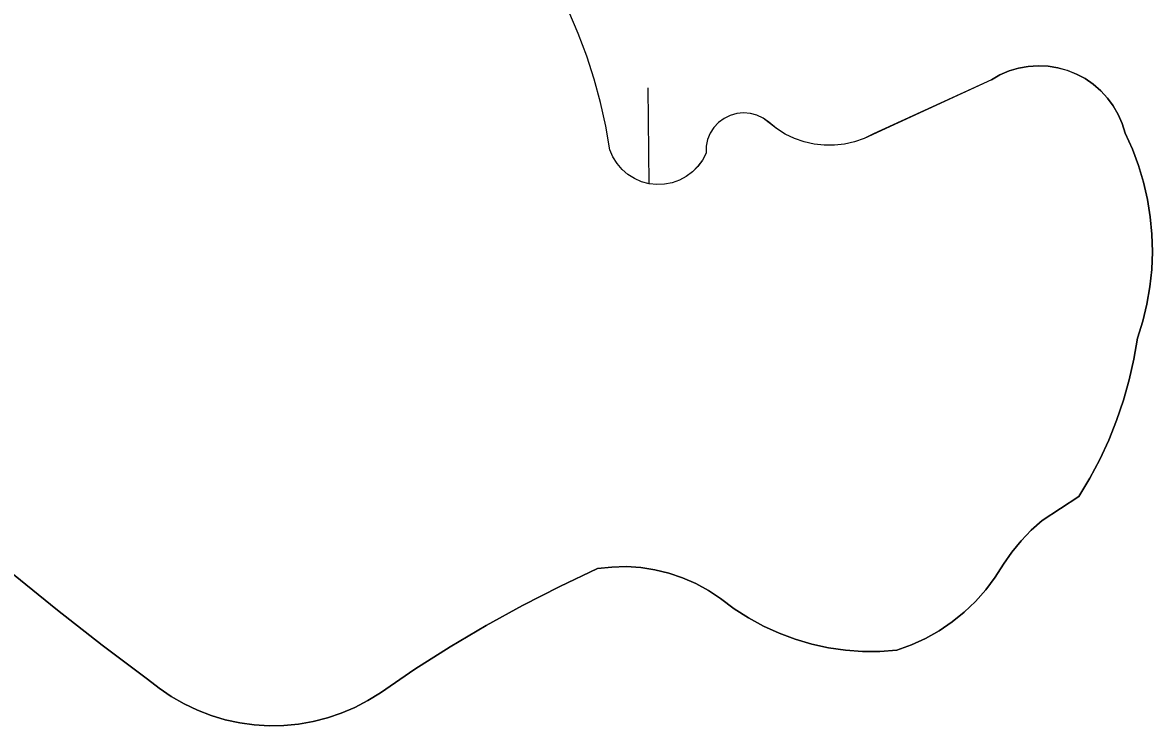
# Model space of a CAD drawing. Extents: x 3684037 to 3722149, y 433263 to 459021.
# Drawn here: x 3709371.5 to 3709580.5, y 456584.2 to 456715.1 of the extents above; entities that cross this region are included whole.
import ezdxf

# ---------------------------------------------------------------- set-up
doc = ezdxf.new("R2010")
doc.units = 0
for name, color, linetype in [('V-GRID-MAJR', 7, 'Continuous'), ('V-TOPO-SHOR', 7, 'Continuous'), ('V-WETL-SWMP', 7, 'Continuous')]:
    doc.layers.add(name, color=color, linetype=linetype)

msp = doc.modelspace()

# ---------------------------------------------------------------- linework, layer by layer
at = {"layer": 'V-GRID-MAJR'}
msp.add_spline([(3709426.74, 438923.75), (3709355.37, 444981.09), (3709283.97, 451041.51), (3709212.57, 457101.93), (3709212.53, 457105.01)], degree=3, dxfattribs=at)
at = {"layer": 'V-TOPO-SHOR'}
for points in [[(3709550.68, 456704.54), (3709528.86, 456694.52), (3709527.17, 456693.69), (3709525.39, 456693.05), (3709523.54, 456692.62), (3709521.66, 456692.4), (3709519.77, 456692.4), (3709517.89, 456692.61), (3709516.05, 456693.03), (3709514.26, 456693.65), (3709512.56, 456694.48), (3709510.96, 456695.49), (3709509.49, 456696.67), (3709508.47, 456697.42), (3709507.32, 456697.96), (3709506.1, 456698.29), (3709504.84, 456698.4), (3709503.59, 456698.28), (3709502.37, 456697.93), (3709501.23, 456697.37), (3709500.22, 456696.62), (3709499.36, 456695.69), (3709498.68, 456694.63), (3709498.2, 456693.46), (3709497.93, 456692.22), (3709497.9, 456690.95), (3709497.25, 456689.68), (3709496.41, 456688.52), (3709495.4, 456687.49), (3709494.25, 456686.63), (3709492.99, 456685.95), (3709491.64, 456685.47), (3709490.23, 456685.19), (3709488.8, 456685.14), (3709487.37, 456685.29), (3709485.99, 456685.66), (3709484.67, 456686.24), (3709483.46, 456687.01), (3709482.37, 456687.95), (3709481.44, 456689.03), (3709480.69, 456690.26), (3709480.12, 456691.57), (3709479.36, 456695.97), (3709478.39, 456700.32), (3709477.21, 456704.63), (3709475.84, 456708.87), (3709474.28, 456713.05), (3709472.52, 456717.14)], [(3709550.68, 456704.54), (3709552.27, 456705.43), (3709553.95, 456706.15), (3709555.7, 456706.67), (3709557.5, 456706.99), (3709559.32, 456707.12), (3709561.15, 456707.03), (3709562.95, 456706.75), (3709564.72, 456706.27), (3709566.41, 456705.59), (3709568.02, 456704.73), (3709569.53, 456703.69), (3709570.91, 456702.49), (3709572.15, 456701.15), (3709573.23, 456699.68), (3709574.14, 456698.1), (3709574.87, 456696.42), (3709575.41, 456694.67), (3709576.75, 456691.72), (3709577.89, 456688.67), (3709578.82, 456685.56), (3709579.55, 456682.39), (3709580.07, 456679.18), (3709580.37, 456675.95), (3709580.46, 456672.7), (3709580.33, 456669.45), (3709579.98, 456666.22), (3709579.43, 456663.02), (3709578.66, 456659.86), (3709577.68, 456656.76), (3709577.03, 456652.88), (3709576.17, 456649.04), (3709575.11, 456645.25), (3709573.84, 456641.52), (3709572.37, 456637.86), (3709570.71, 456634.29), (3709568.86, 456630.82), (3709566.82, 456627.46)], [(3709566.82, 456627.46), (3709560.04, 456623.04), (3709558.03, 456621.23), (3709556.16, 456619.28), (3709554.45, 456617.19), (3709552.91, 456614.97), (3709551.38, 456612.53), (3709549.65, 456610.22), (3709547.74, 456608.06), (3709545.65, 456606.07), (3709543.41, 456604.26), (3709541.02, 456602.64), (3709538.51, 456601.22), (3709535.89, 456600.02), (3709533.18, 456599.04), (3709530.02, 456598.82), (3709526.85, 456598.82), (3709523.69, 456599.05), (3709520.55, 456599.5), (3709517.45, 456600.18), (3709514.41, 456601.07), (3709511.44, 456602.17)], [(3709511.44, 456602.17), (3709508.56, 456603.48), (3709505.77, 456605), (3709503.1, 456606.7), (3709500.56, 456608.6), (3709498.35, 456610.08), (3709496.01, 456611.36), (3709493.57, 456612.43), (3709491.05, 456613.29), (3709488.46, 456613.92), (3709485.82, 456614.32), (3709483.16, 456614.49), (3709480.5, 456614.42), (3709477.85, 456614.12), (3709470.87, 456610.83), (3709463.99, 456607.33), (3709457.23, 456603.6), (3709450.59, 456599.66), (3709444.07, 456595.52), (3709437.7, 456591.16), (3709435.38, 456589.72), (3709432.96, 456588.46), (3709430.45, 456587.39), (3709427.87, 456586.51), (3709425.22, 456585.84), (3709422.53, 456585.37), (3709419.82, 456585.11), (3709417.09, 456585.06), (3709414.36, 456585.22), (3709411.66, 456585.59), (3709408.99, 456586.17), (3709406.38, 456586.95), (3709403.83, 456587.93), (3709401.37, 456589.1), (3709399, 456590.46), (3709396.74, 456592), (3709394.61, 456593.7), (3709386.21, 456599.96), (3709377.96, 456606.41), (3709369.85, 456613.05)]]:
    msp.add_lwpolyline(points, dxfattribs=at)
at = {"layer": 'V-WETL-SWMP'}
for p, q in [((3709474.28, 456713.05), (3709472.52, 456717.14)), ((3709475.84, 456708.87), (3709474.28, 456713.05)), ((3709477.21, 456704.62), (3709475.84, 456708.87)), ((3709555.7, 456706.67), (3709553.95, 456706.15)), ((3709557.5, 456706.99), (3709555.7, 456706.67)), ((3709559.32, 456707.11), (3709557.5, 456706.99)), ((3709561.15, 456707.03), (3709559.32, 456707.11)), ((3709562.95, 456706.75), (3709561.15, 456707.03)), ((3709564.72, 456706.26), (3709562.95, 456706.75)), ((3709566.41, 456705.59), (3709564.72, 456706.26)), ((3709478.39, 456700.32), (3709477.21, 456704.62)), ((3709550.68, 456704.54), (3709527.17, 456693.69)), ((3709552.27, 456705.43), (3709550.68, 456704.54)), ((3709553.95, 456706.15), (3709552.27, 456705.43)), ((3709568.02, 456704.73), (3709566.41, 456705.59)), ((3709569.53, 456703.69), (3709568.02, 456704.73)), ((3709487.38, 456685.29), (3709487.18, 456703.01)), ((3709570.91, 456702.49), (3709569.53, 456703.69)), ((3709572.15, 456701.15), (3709570.91, 456702.49)), ((3709479.36, 456695.97), (3709478.39, 456700.32)), ((3709573.23, 456699.68), (3709572.15, 456701.15)), ((3709502.37, 456697.93), (3709501.23, 456697.37)), ((3709503.58, 456698.28), (3709502.37, 456697.93)), ((3709504.84, 456698.4), (3709503.58, 456698.28)), ((3709506.1, 456698.29), (3709504.84, 456698.4)), ((3709507.32, 456697.96), (3709506.1, 456698.29)), ((3709508.47, 456697.42), (3709507.32, 456697.96)), ((3709574.14, 456698.1), (3709573.23, 456699.68)), ((3709574.87, 456696.42), (3709574.14, 456698.1)), ((3709480.12, 456691.57), (3709479.36, 456695.97)), ((3709500.22, 456696.62), (3709499.36, 456695.69)), ((3709501.23, 456697.37), (3709500.22, 456696.62)), ((3709510.96, 456695.49), (3709508.47, 456697.42)), ((3709575.41, 456694.67), (3709574.87, 456696.42)), ((3709498.68, 456694.63), (3709498.2, 456693.46)), ((3709499.36, 456695.69), (3709498.68, 456694.63)), ((3709512.56, 456694.48), (3709510.96, 456695.49)), ((3709514.26, 456693.65), (3709512.56, 456694.48)), ((3709516.05, 456693.03), (3709514.26, 456693.65)), ((3709527.17, 456693.69), (3709525.39, 456693.05)), ((3709576.75, 456691.71), (3709575.41, 456694.67)), ((3709480.69, 456690.25), (3709480.12, 456691.57)), ((3709497.93, 456692.22), (3709497.9, 456690.95)), ((3709498.2, 456693.46), (3709497.93, 456692.22)), ((3709517.89, 456692.61), (3709516.05, 456693.03)), ((3709519.77, 456692.4), (3709517.89, 456692.61)), ((3709521.66, 456692.4), (3709519.77, 456692.4)), ((3709523.54, 456692.62), (3709521.66, 456692.4)), ((3709525.39, 456693.05), (3709523.54, 456692.62)), ((3709577.89, 456688.67), (3709576.75, 456691.71)), ((3709481.44, 456689.03), (3709480.69, 456690.25)), ((3709497.25, 456689.68), (3709496.41, 456688.51)), ((3709497.9, 456690.95), (3709497.25, 456689.68)), ((3709482.37, 456687.94), (3709481.44, 456689.03)), ((3709483.46, 456687), (3709482.37, 456687.94)), ((3709495.4, 456687.49), (3709494.26, 456686.63)), ((3709496.41, 456688.51), (3709495.4, 456687.49)), ((3709578.82, 456685.56), (3709577.89, 456688.67)), ((3709484.67, 456686.24), (3709483.46, 456687)), ((3709485.99, 456685.66), (3709484.67, 456686.24)), ((3709487.37, 456685.29), (3709485.99, 456685.66)), ((3709488.8, 456685.14), (3709487.37, 456685.29)), ((3709491.64, 456685.47), (3709490.23, 456685.19)), ((3709492.99, 456685.95), (3709491.64, 456685.47)), ((3709494.26, 456686.63), (3709492.99, 456685.95)), ((3709579.55, 456682.39), (3709578.82, 456685.56)), ((3709490.23, 456685.19), (3709488.8, 456685.14)), ((3709580.07, 456679.18), (3709579.55, 456682.39)), ((3709580.37, 456675.95), (3709580.07, 456679.18)), ((3709580.46, 456672.7), (3709580.37, 456675.95)), ((3709580.33, 456669.45), (3709580.46, 456672.7)), ((3709579.98, 456666.22), (3709580.33, 456669.45)), ((3709579.43, 456663.02), (3709579.98, 456666.22)), ((3709578.66, 456659.86), (3709579.43, 456663.02)), ((3709577.68, 456656.76), (3709578.66, 456659.86)), ((3709577.03, 456652.88), (3709577.68, 456656.76)), ((3709576.17, 456649.04), (3709577.03, 456652.88)), ((3709575.11, 456645.25), (3709576.17, 456649.04)), ((3709573.84, 456641.52), (3709575.11, 456645.25)), ((3709572.37, 456637.86), (3709573.84, 456641.52)), ((3709570.71, 456634.3), (3709572.37, 456637.86)), ((3709568.86, 456630.82), (3709570.71, 456634.3)), ((3709566.82, 456627.45), (3709568.86, 456630.82)), ((3709560.04, 456623.04), (3709566.82, 456627.45)), ((3709558.03, 456621.23), (3709560.04, 456623.04)), ((3709556.16, 456619.28), (3709558.03, 456621.23)), ((3709554.45, 456617.19), (3709556.16, 456619.28)), ((3709552.91, 456614.97), (3709554.45, 456617.19)), ((3709477.85, 456614.12), (3709480.5, 456614.42)), ((3709480.5, 456614.42), (3709483.16, 456614.49)), ((3709483.16, 456614.49), (3709485.82, 456614.32)), ((3709485.82, 456614.32), (3709488.46, 456613.92)), ((3709551.38, 456612.53), (3709552.91, 456614.97)), ((3709369.85, 456613.05), (3709377.96, 456606.41)), ((3709470.87, 456610.83), (3709477.85, 456614.12)), ((3709488.46, 456613.92), (3709491.05, 456613.29)), ((3709491.05, 456613.29), (3709493.57, 456612.43)), ((3709493.57, 456612.43), (3709496.01, 456611.36)), ((3709549.65, 456610.22), (3709551.38, 456612.53)), ((3709463.99, 456607.33), (3709470.87, 456610.83)), ((3709496.01, 456611.36), (3709498.34, 456610.08)), ((3709498.34, 456610.08), (3709500.56, 456608.59)), ((3709547.74, 456608.06), (3709549.65, 456610.22)), ((3709500.56, 456608.59), (3709503.1, 456606.7)), ((3709545.65, 456606.07), (3709547.74, 456608.06)), ((3709377.96, 456606.41), (3709386.21, 456599.96)), ((3709457.23, 456603.6), (3709463.99, 456607.33)), ((3709503.1, 456606.7), (3709505.77, 456605)), ((3709543.41, 456604.26), (3709545.65, 456606.07)), ((3709505.77, 456605), (3709508.56, 456603.48)), ((3709541.02, 456602.64), (3709543.41, 456604.26)), ((3709450.58, 456599.66), (3709457.23, 456603.6)), ((3709508.56, 456603.48), (3709511.44, 456602.17)), ((3709511.44, 456602.17), (3709514.41, 456601.07)), ((3709538.51, 456601.22), (3709541.02, 456602.64)), ((3709386.21, 456599.96), (3709394.61, 456593.7)), ((3709444.07, 456595.52), (3709450.58, 456599.66)), ((3709514.41, 456601.07), (3709517.45, 456600.18)), ((3709517.45, 456600.18), (3709520.55, 456599.5)), ((3709533.18, 456599.04), (3709535.89, 456600.02)), ((3709535.89, 456600.02), (3709538.51, 456601.22)), ((3709520.55, 456599.5), (3709523.69, 456599.05)), ((3709523.69, 456599.05), (3709526.85, 456598.82)), ((3709526.85, 456598.82), (3709530.02, 456598.82)), ((3709530.02, 456598.82), (3709533.18, 456599.04)), ((3709437.7, 456591.16), (3709444.07, 456595.52)), ((3709394.61, 456593.7), (3709396.74, 456592)), ((3709396.74, 456592), (3709399, 456590.46)), ((3709399, 456590.46), (3709401.36, 456589.1)), ((3709432.96, 456588.46), (3709435.38, 456589.72)), ((3709435.38, 456589.72), (3709437.7, 456591.16)), ((3709401.36, 456589.1), (3709403.83, 456587.93)), ((3709403.83, 456587.93), (3709406.38, 456586.95)), ((3709427.87, 456586.51), (3709430.45, 456587.39)), ((3709430.45, 456587.39), (3709432.96, 456588.46)), ((3709406.38, 456586.95), (3709408.99, 456586.17)), ((3709408.99, 456586.17), (3709411.66, 456585.59)), ((3709411.66, 456585.59), (3709414.36, 456585.22)), ((3709414.36, 456585.22), (3709417.09, 456585.06)), ((3709417.09, 456585.06), (3709419.82, 456585.11)), ((3709419.82, 456585.11), (3709422.53, 456585.37)), ((3709422.53, 456585.37), (3709425.22, 456585.84)), ((3709425.22, 456585.84), (3709427.87, 456586.51))]:
    msp.add_line(p, q, dxfattribs=at)

doc.saveas('drawing.dxf')
